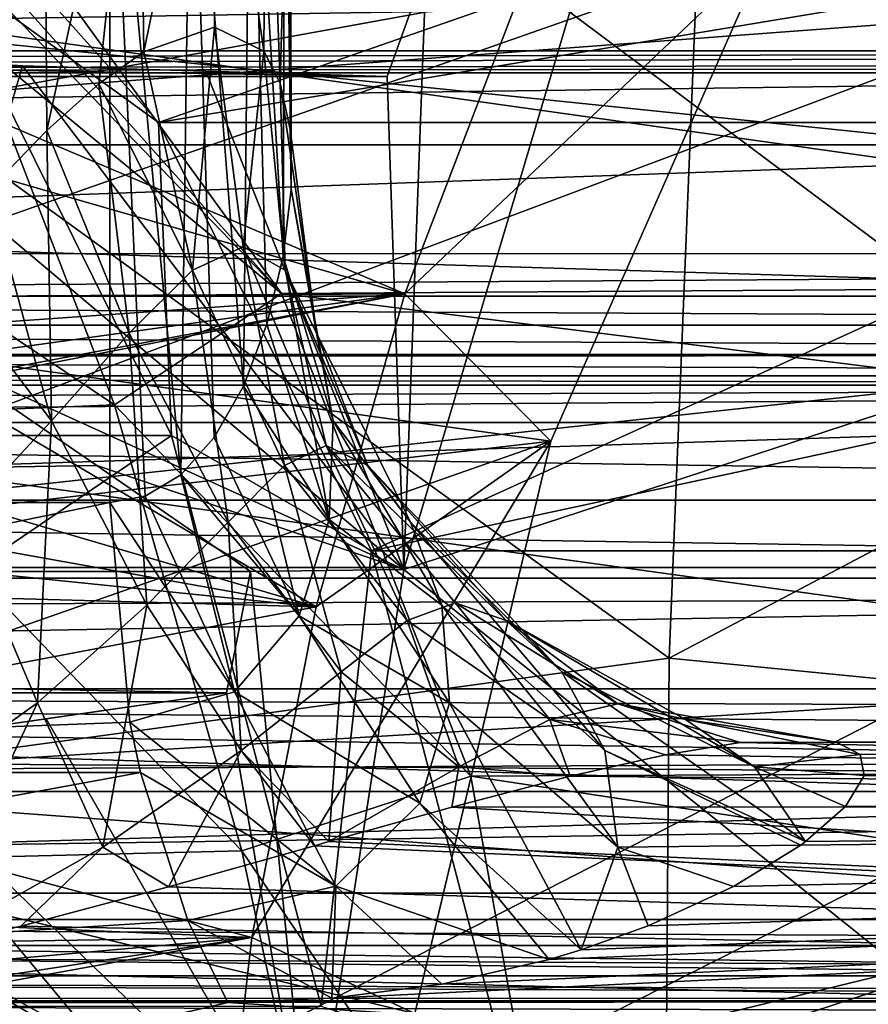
# Model space of a CAD drawing. Header units: metres. Extents: x 26 to 263, y -109 to 109.
# Tile 252 of 656: x 136.79 to 137.99, y -75.42 to -74.04. Entities that reach past the tile are written whole.
import ezdxf

# ---------------------------------------------------------------- set-up
doc = ezdxf.new("R2010")
doc.units = ezdxf.units.M
doc.layers.add('solid_500750', color=7, linetype='CONTINUOUS')

msp = doc.modelspace()

# ---------------------------------------------------------------- linework, layer by layer
at = {"layer": 'solid_500750'}
for points in [[(144.712799, -73.420189, 25.067234), (113.95842, -72.469185, 3.015215), (114.206337, -74.362961, 2.661144)], [(139.139847, -74.180618, 54.656834), (139.208557, -73.273102, 54.570152), (137.747086, -73.929062, 56.006233)], [(140.137009, -73.320343, 12.996912), (136.337189, -74.745049, 11.180477), (135.459595, -73.754204, 10.598673)], [(140.137009, -73.320343, 12.996912), (139.137802, -74.442215, 12.628366), (136.337189, -74.745049, 11.180477)], [(144.821198, -74.370201, 24.912437), (144.712799, -73.420189, 25.067234), (114.206337, -74.362961, 2.661144)], [(142.084396, -73.428268, 28.820986), (142.218246, -74.124489, 28.629837), (132.773941, -73.499062, 22.525061)], [(142.314667, -74.839264, 28.492126), (132.998535, -74.87529, 22.204296), (132.773941, -73.499062, 22.525061)], [(142.218246, -74.124489, 28.629837), (142.314667, -74.839264, 28.492126), (132.773941, -73.499062, 22.525061)], [(136.749084, -74.279434, 34.58749), (136.676208, -73.599998, 34.604591), (136.827042, -73.599998, 34.55788)], [(136.8311, -74.195419, 34.556023), (136.749084, -74.279434, 34.58749), (136.827042, -73.599998, 34.55788)], [(136.8311, -74.195419, 34.556023), (136.827042, -73.599998, 34.55788), (136.960495, -73.599998, 34.473442)], [(136.904358, -74.129822, 34.515068), (136.8311, -74.195419, 34.556023), (136.960495, -73.599998, 34.473442)], [(136.967346, -74.084755, 34.467644), (136.904358, -74.129822, 34.515068), (136.960495, -73.599998, 34.473442)], [(137.019455, -74.679428, 33.60923), (137.033844, -73.611885, 33.62566), (136.919861, -73.616249, 33.521591)], [(136.967346, -74.084755, 34.467644), (136.960495, -73.599998, 34.473442), (137.067215, -73.599998, 34.357227)], [(137.066666, -74.050003, 34.358006), (136.967346, -74.084755, 34.467644), (137.067215, -73.599998, 34.357227)], [(137.019455, -74.679428, 33.60923), (137.066498, -74.626976, 33.667919), (137.033844, -73.611885, 33.62566)], [(137.107635, -74.554504, 33.735493), (137.117447, -73.599998, 33.755138), (137.033844, -73.611885, 33.62566)], [(137.066498, -74.626976, 33.667919), (137.107635, -74.554504, 33.735493), (137.033844, -73.611885, 33.62566)], [(137.136093, -74.083839, 34.227512), (137.066666, -74.050003, 34.358006), (137.067215, -73.599998, 34.357227)], [(137.136093, -74.083839, 34.227512), (137.067215, -73.599998, 34.357227), (137.139908, -73.599998, 34.217197)], [(137.107635, -74.554504, 33.735493), (137.140686, -74.467316, 33.81105), (137.117447, -73.599998, 33.755138)], [(137.163696, -74.372299, 33.893562), (137.165924, -73.599998, 33.905205), (137.117447, -73.599998, 33.755138)], [(137.140686, -74.467316, 33.81105), (137.163696, -74.372299, 33.893562), (137.117447, -73.599998, 33.755138)], [(137.159378, -74.128471, 34.152164), (137.136093, -74.083839, 34.227512), (137.139908, -73.599998, 34.217197)], [(137.159378, -74.128471, 34.152164), (137.139908, -73.599998, 34.217197), (137.173615, -73.599998, 34.062912)], [(137.17308, -74.193726, 34.069286), (137.159378, -74.128471, 34.152164), (137.173615, -73.599998, 34.062912)], [(137.163696, -74.372299, 33.893562), (137.174866, -74.277771, 33.981163), (137.165924, -73.599998, 33.905205)], [(137.174866, -74.277771, 33.981163), (137.173615, -73.599998, 34.062912), (137.165924, -73.599998, 33.905205)], [(137.174866, -74.277771, 33.981163), (137.17308, -74.193726, 34.069286), (137.173615, -73.599998, 34.062912)], [(136.919861, -73.616249, 33.521591), (136.351547, -73.616249, 33.123653), (135.035812, -74.718071, 32.202366)], [(136.919861, -74.718071, 33.521591), (136.919861, -73.616249, 33.521591), (135.035812, -74.718071, 32.202366)], [(136.969315, -74.709343, 33.56023), (136.919861, -73.616249, 33.521591), (136.919861, -74.718071, 33.521591)], [(136.969315, -74.709343, 33.56023), (137.019455, -74.679428, 33.60923), (136.919861, -73.616249, 33.521591)], [(137.161026, -74.424576, 31.967594), (136.629059, -73.871841, 31.749638), (136.532959, -73.723274, 32.099632)], [(136.791351, -73.913704, 32.495548), (137.161026, -74.424576, 31.967594), (136.532959, -73.723274, 32.099632)], [(137.566788, -74.028809, 38.874096), (138.505219, -73.74369, 39.277332), (138.225037, -74.52108, 39.67746)], [(136.603622, -73.753029, 32.612667), (136.988174, -74.183899, 32.063465), (138.225861, -73.753029, 33.748569)], [(136.675217, -73.957176, 31.604498), (136.988174, -74.183899, 32.063465), (136.603622, -73.753029, 32.612667)], [(136.988174, -74.183899, 32.063465), (138.426971, -73.944489, 33.461346), (138.225861, -73.753029, 33.748569)], [(132.876251, -74.428284, 26.872889), (133.619949, -73.844986, 26.908144), (140.702713, -73.844986, 31.867542)], [(132.876251, -74.428284, 26.872889), (140.702713, -73.844986, 31.867542), (140.851959, -74.143066, 32.220146)], [(135.971115, -73.844879, 38.62495), (137.334412, -74.424744, 38.508583), (137.490494, -74.017487, 38.285675)], [(136.353104, -74.142662, 38.644592), (137.334412, -74.424744, 38.508583), (135.971115, -73.844879, 38.62495)], [(137.161026, -74.424576, 31.967594), (136.728775, -74.068741, 31.44483), (136.629059, -73.871841, 31.749638)], [(139.863129, -74.392151, 38.732773), (140.246323, -73.883415, 38.18552), (135.22345, -73.913704, 34.734745)], [(141.751938, -73.883408, 36.035278), (142.135132, -74.392136, 35.488026), (136.791351, -73.913704, 32.495548)], [(139.863129, -74.392151, 38.732773), (135.22345, -73.913704, 34.734745), (134.853775, -74.424576, 35.262699)], [(142.135132, -74.392136, 35.488026), (137.161026, -74.424576, 31.967594), (136.791351, -73.913704, 32.495548)], [(137.706161, -74.937355, 56.034748), (137.747086, -73.929062, 56.006233), (136.319519, -73.933182, 57.34787)], [(139.139847, -74.180618, 54.656834), (137.747086, -73.929062, 56.006233), (137.706161, -74.937355, 56.034748)], [(137.706161, -74.937355, 56.034748), (136.319519, -73.933182, 57.34787), (136.275085, -75.132706, 57.354729)], [(136.344955, -74.466393, 36.43478), (137.844025, -73.941162, 37.780773), (137.540085, -74.631828, 38.214844)], [(136.344955, -74.466393, 36.43478), (136.506989, -74.183899, 36.203381), (137.844025, -73.941162, 37.780773)], [(136.506989, -74.183899, 36.203381), (136.690414, -73.944489, 35.941402), (137.844025, -73.941162, 37.780773)], [(136.988174, -74.183899, 32.063465), (138.610413, -74.183899, 33.199368), (138.426971, -73.944489, 33.461346)], [(137.844025, -73.941162, 37.780773), (137.490494, -74.017487, 38.285675), (137.334412, -74.424744, 38.508583)], [(137.540085, -74.631828, 38.214844), (137.844025, -73.941162, 37.780773), (137.334412, -74.424744, 38.508583)], [(135.614075, -74.624016, 30.156097), (137.006638, -74.624016, 31.131178), (136.675217, -73.957176, 31.604498)], [(136.675217, -73.957176, 31.604498), (137.006638, -74.624016, 31.131178), (136.988174, -74.183899, 32.063465)], [(127.886986, -74.119118, 32.382278), (127.941963, -73.966263, 32.303764), (137.309509, -74.119118, 38.980003)], [(127.941963, -73.966263, 32.303764), (137.364487, -73.966263, 38.901489), (137.309509, -74.119118, 38.980003)], [(132.014694, -73.961311, 26.487301), (132.069794, -74.114029, 26.408611), (141.437225, -73.961311, 33.085026)], [(132.069794, -74.114029, 26.408611), (141.492325, -74.114029, 33.006336), (141.437225, -73.961311, 33.085026)], [(137.333191, -74.812645, 39.207695), (137.309509, -74.119118, 38.980003), (137.364487, -73.966263, 38.901489)], [(137.333191, -74.812645, 39.207695), (137.364487, -73.966263, 38.901489), (137.566788, -74.028809, 38.874096)], [(137.333191, -74.812645, 39.207695), (137.566788, -74.028809, 38.874096), (138.225037, -74.52108, 39.67746)], [(137.035812, -74.391823, 34.473949), (136.967346, -74.084755, 34.467644), (137.066666, -74.050003, 34.358006)], [(137.1073, -74.359001, 34.3853), (137.035812, -74.391823, 34.473949), (137.066666, -74.050003, 34.358006)], [(137.1073, -74.359001, 34.3853), (137.066666, -74.050003, 34.358006), (137.136093, -74.083839, 34.227512)], [(136.728775, -74.068741, 31.44483), (136.926331, -74.581032, 30.981745), (136.197174, -74.091988, 31.035881)], [(137.161026, -74.424576, 31.967594), (136.926331, -74.581032, 30.981745), (136.728775, -74.068741, 31.44483)], [(131.83371, -74.083366, 25.28627), (141.655273, -74.083366, 32.163406), (131.955322, -74.09874, 25.851273)], [(131.870255, -74.21553, 25.234072), (141.655273, -74.083366, 32.163406), (131.83371, -74.083366, 25.28627)], [(131.870255, -74.21553, 25.234072), (141.691818, -74.21553, 32.111206), (141.655273, -74.083366, 32.163406)], [(131.955322, -74.09874, 25.851273), (141.655273, -74.083366, 32.163406), (132.069794, -74.114029, 26.408611)], [(132.069794, -74.114029, 26.408611), (141.655273, -74.083366, 32.163406), (141.431793, -74.098602, 32.482582)], [(126.751556, -74.089546, 32.544327), (136.796631, -74.104248, 39.102272), (136.57312, -74.089546, 39.421463)], [(127.324379, -74.104385, 32.465305), (136.796631, -74.104248, 39.102272), (126.751556, -74.089546, 32.544327)], [(136.926331, -74.581032, 30.981745), (136.515121, -74.597977, 30.679476), (136.197174, -74.091988, 31.035881)], [(136.736359, -74.309837, 39.188358), (136.57312, -74.089546, 39.421463), (136.796631, -74.104248, 39.102272)], [(137.035812, -74.391823, 34.473949), (136.904358, -74.129822, 34.515068), (136.967346, -74.084755, 34.467644)], [(137.166153, -74.391823, 34.287811), (137.1073, -74.359001, 34.3853), (137.136093, -74.083839, 34.227512)], [(137.166153, -74.391823, 34.287811), (137.136093, -74.083839, 34.227512), (137.159378, -74.128471, 34.152164)], [(127.324379, -74.104385, 32.465305), (127.886986, -74.119118, 32.382278), (136.796631, -74.104248, 39.102272)], [(127.886986, -74.119118, 32.382278), (137.309509, -74.119118, 38.980003), (136.796631, -74.104248, 39.102272)], [(141.462952, -74.106346, 32.746109), (132.069794, -74.114029, 26.408611), (141.431793, -74.098602, 32.482582)], [(141.462952, -74.106346, 32.746109), (141.492325, -74.114029, 33.006336), (132.069794, -74.114029, 26.408611)], [(137.333191, -74.812645, 39.207695), (136.736359, -74.309837, 39.188358), (136.796631, -74.104248, 39.102272)], [(137.054886, -74.11171, 39.041428), (136.796631, -74.104248, 39.102272), (137.309509, -74.119118, 38.980003)], [(137.054886, -74.11171, 39.041428), (137.333191, -74.812645, 39.207695), (136.796631, -74.104248, 39.102272)], [(137.054886, -74.11171, 39.041428), (137.309509, -74.119118, 38.980003), (137.333191, -74.812645, 39.207695)], [(136.946976, -74.480103, 34.553562), (136.8311, -74.195419, 34.556023), (136.904358, -74.129822, 34.515068)], [(137.035812, -74.391823, 34.473949), (136.946976, -74.480103, 34.553562), (136.904358, -74.129822, 34.515068)], [(137.210571, -74.480103, 34.177094), (137.159378, -74.128471, 34.152164), (137.17308, -74.193726, 34.069286)], [(137.210571, -74.480103, 34.177094), (137.166153, -74.391823, 34.287811), (137.159378, -74.128471, 34.152164)], [(132.876251, -74.428284, 26.872889), (140.851959, -74.143066, 32.220146), (140.990189, -74.428284, 32.554333)], [(136.353104, -74.142662, 38.644592), (136.714813, -74.428192, 38.660221), (137.334412, -74.424744, 38.508583)], [(136.988174, -74.183899, 32.063465), (137.287521, -74.786209, 31.635952), (138.610413, -74.183899, 33.199368)], [(137.006638, -74.624016, 31.131178), (137.287521, -74.786209, 31.635952), (136.988174, -74.183899, 32.063465)], [(137.210571, -74.480103, 34.177094), (137.17308, -74.193726, 34.069286), (137.174866, -74.277771, 33.981163)], [(137.287521, -74.786209, 31.635952), (138.772446, -74.466393, 32.967968), (138.610413, -74.183899, 33.199368)], [(139.10733, -75.074638, 54.68681), (139.139847, -74.180618, 54.656834), (137.706161, -74.937355, 56.034748)], [(136.837875, -74.603401, 34.617729), (136.749084, -74.279434, 34.58749), (136.8311, -74.195419, 34.556023)], [(136.946976, -74.480103, 34.553562), (136.837875, -74.603401, 34.617729), (136.8311, -74.195419, 34.556023)], [(131.870255, -74.21553, 25.234072), (141.545807, -74.510895, 32.319752), (141.691818, -74.21553, 32.111206)], [(132.070114, -74.513641, 25.687696), (141.545807, -74.510895, 32.319752), (131.870255, -74.21553, 25.234072)], [(136.837875, -74.603401, 34.617729), (136.663345, -74.373596, 34.606647), (136.749084, -74.279434, 34.58749)], [(137.233566, -74.603401, 34.052628), (137.174866, -74.277771, 33.981163), (137.163696, -74.372299, 33.893562)], [(137.233566, -74.603401, 34.052628), (137.210571, -74.480103, 34.177094), (137.174866, -74.277771, 33.981163)], [(137.333191, -74.812645, 39.207695), (136.682938, -74.516815, 39.264629), (136.736359, -74.309837, 39.188358)], [(137.165131, -74.666481, 34.550926), (137.035812, -74.391823, 34.473949), (137.1073, -74.359001, 34.3853)], [(137.223801, -74.638031, 34.466873), (137.1073, -74.359001, 34.3853), (137.166153, -74.391823, 34.287811)], [(137.223801, -74.638031, 34.466873), (137.165131, -74.666481, 34.550926), (137.1073, -74.359001, 34.3853)], [(144.88649, -75.332115, 24.819178), (114.206337, -74.362961, 2.661144), (114.289604, -76.300003, 2.542236)], [(144.88649, -75.332115, 24.819178), (144.821198, -74.370201, 24.912437), (114.206337, -74.362961, 2.661144)], [(136.837875, -74.603401, 34.617729), (136.708054, -74.742226, 34.659283), (136.663345, -74.373596, 34.606647)], [(137.22821, -74.742226, 33.91642), (137.163696, -74.372299, 33.893562), (137.140686, -74.467316, 33.81105)], [(137.22821, -74.742226, 33.91642), (137.233566, -74.603401, 34.052628), (137.163696, -74.372299, 33.893562)], [(139.585861, -75.078819, 39.128773), (139.863129, -74.392151, 38.732773), (134.853775, -74.424576, 35.262699)], [(137.085953, -74.745926, 34.643604), (136.946976, -74.480103, 34.553562), (137.035812, -74.391823, 34.473949)], [(137.165131, -74.666481, 34.550926), (137.085953, -74.745926, 34.643604), (137.035812, -74.391823, 34.473949)], [(142.135132, -74.392136, 35.488026), (142.412415, -75.078789, 35.09203), (137.161026, -74.424576, 31.967594)], [(137.282715, -74.666481, 34.382996), (137.166153, -74.391823, 34.287811), (137.210571, -74.480103, 34.177094)], [(137.282715, -74.666481, 34.382996), (137.223801, -74.638031, 34.466873), (137.166153, -74.391823, 34.287811)], [(132.876251, -74.428284, 26.872889), (141.007156, -74.468857, 32.583019), (132.843491, -74.468857, 26.866766)], [(132.876251, -74.428284, 26.872889), (140.990189, -74.428284, 32.554333), (141.007156, -74.468857, 32.583019)], [(139.585861, -75.078819, 39.128773), (134.853775, -74.424576, 35.262699), (134.58728, -75.103172, 35.643288)], [(136.680328, -74.553032, 38.709469), (137.209824, -74.864937, 38.68652), (137.334412, -74.424744, 38.508583)], [(136.728302, -74.538506, 38.693859), (136.680328, -74.553032, 38.709469), (137.334412, -74.424744, 38.508583)], [(136.714813, -74.428192, 38.660221), (136.746368, -74.466042, 38.665749), (137.334412, -74.424744, 38.508583)], [(136.752045, -74.505692, 38.677711), (136.728302, -74.538506, 38.693859), (137.334412, -74.424744, 38.508583)], [(136.746368, -74.466042, 38.665749), (136.752045, -74.505692, 38.677711), (137.334412, -74.424744, 38.508583)], [(137.161026, -74.424576, 31.967594), (137.427521, -75.103172, 31.587004), (136.926331, -74.581032, 30.981745)], [(142.412415, -75.078789, 35.09203), (137.427521, -75.103172, 31.587004), (137.161026, -74.424576, 31.967594)], [(137.540085, -74.631828, 38.214844), (137.334412, -74.424744, 38.508583), (137.209824, -74.864937, 38.68652)], [(136.011353, -76.041618, 11.331603), (136.337189, -74.745049, 11.180477), (139.137802, -74.442215, 12.628366)], [(139.223907, -75.773766, 13.033758), (136.011353, -76.041618, 11.331603), (139.137802, -74.442215, 12.628366)], [(132.843491, -74.468857, 26.866766), (141.020615, -74.5103, 32.581558), (132.840256, -74.5103, 26.853615)], [(132.843491, -74.468857, 26.866766), (141.007156, -74.468857, 32.583019), (141.020615, -74.5103, 32.581558)], [(136.207626, -74.786209, 36.630894), (136.344955, -74.466393, 36.43478), (137.540085, -74.631828, 38.214844)], [(137.22821, -74.742226, 33.91642), (137.140686, -74.467316, 33.81105), (137.107635, -74.554504, 33.735493)], [(137.287521, -74.786209, 31.635952), (138.90976, -74.786209, 32.771854), (138.772446, -74.466393, 32.967968)], [(136.971741, -74.862434, 34.732037), (136.837875, -74.603401, 34.617729), (136.946976, -74.480103, 34.553562)], [(137.085953, -74.745926, 34.643604), (136.971741, -74.862434, 34.732037), (136.946976, -74.480103, 34.553562)], [(137.342728, -74.745926, 34.276901), (137.210571, -74.480103, 34.177094), (137.233566, -74.603401, 34.052628)], [(137.342728, -74.745926, 34.276901), (137.282715, -74.666481, 34.382996), (137.210571, -74.480103, 34.177094)], [(132.070114, -74.513641, 25.687696), (132.262192, -74.809799, 26.133829), (141.545807, -74.510895, 32.319752)], [(132.262192, -74.809799, 26.133829), (141.684723, -74.809799, 32.731552), (141.545807, -74.510895, 32.319752)], [(132.840256, -74.5103, 26.853615), (141.020615, -74.5103, 32.581558), (141.026627, -74.540138, 32.552902)], [(132.840256, -74.5103, 26.853615), (141.026627, -74.540138, 32.552902), (132.865128, -74.540138, 26.838167)], [(136.901566, -74.66642, 39.259838), (127.695137, -74.815353, 32.656265), (136.682938, -74.516815, 39.264629)], [(136.901566, -74.66642, 39.259838), (136.682938, -74.516815, 39.264629), (137.333191, -74.812645, 39.207695)], [(137.333191, -74.812645, 39.207695), (138.225037, -74.52108, 39.67746), (138.051117, -75.387665, 39.925854)], [(132.865128, -74.540138, 26.838167), (141.026627, -74.540138, 32.552902), (141.024673, -74.553123, 32.505085)], [(132.865128, -74.540138, 26.838167), (141.024673, -74.553123, 32.505085), (132.910736, -74.553123, 26.823639)], [(132.910736, -74.553123, 26.823639), (141.024673, -74.553123, 32.505085), (133.358536, -74.578957, 26.716417)], [(133.358536, -74.578957, 26.716417), (141.024673, -74.553123, 32.505085), (133.830124, -74.605881, 26.607981)], [(141.024673, -74.553123, 32.505085), (140.912888, -74.605881, 31.567379), (133.830124, -74.605881, 26.607981)], [(136.680328, -74.553032, 38.709469), (136.233093, -74.578819, 38.816559), (137.209824, -74.864937, 38.68652)], [(137.186127, -74.877625, 33.770229), (137.107635, -74.554504, 33.735493), (137.066498, -74.626976, 33.667919)], [(137.186127, -74.877625, 33.770229), (137.22821, -74.742226, 33.91642), (137.107635, -74.554504, 33.735493)], [(136.233093, -74.578819, 38.816559), (135.760925, -74.605774, 38.925129), (137.209824, -74.864937, 38.68652)], [(136.926331, -74.581032, 30.981745), (137.105255, -75.208145, 30.729507), (136.515121, -74.597977, 30.679476)], [(137.427521, -75.103172, 31.587004), (137.105255, -75.208145, 30.729507), (136.926331, -74.581032, 30.981745)], [(133.830124, -74.605881, 26.607981), (140.912888, -74.605881, 31.567379), (140.935593, -74.714813, 31.534945)], [(133.852844, -74.714813, 26.575548), (133.830124, -74.605881, 26.607981), (140.935593, -74.714813, 31.534945)], [(135.738251, -74.714539, 38.95752), (137.209824, -74.864937, 38.68652), (135.760925, -74.605774, 38.925129)], [(137.105255, -75.208145, 30.729507), (136.685669, -75.218506, 30.431753), (136.515121, -74.597977, 30.679476)], [(136.817841, -75.000046, 34.799141), (136.708054, -74.742226, 34.659283), (136.837875, -74.603401, 34.617729)], [(136.971741, -74.862434, 34.732037), (136.817841, -75.000046, 34.799141), (136.837875, -74.603401, 34.617729)], [(137.386765, -74.862427, 34.139336), (137.233566, -74.603401, 34.052628), (137.22821, -74.742226, 33.91642)], [(137.386765, -74.862427, 34.139336), (137.342728, -74.745926, 34.276901), (137.233566, -74.603401, 34.052628)], [(135.614075, -74.624016, 30.156097), (135.824326, -75.426628, 29.855844), (137.006638, -74.624016, 31.131178)], [(135.824326, -75.426628, 29.855844), (137.216873, -75.426628, 30.830925), (137.006638, -74.624016, 31.131178)], [(136.097824, -75.136841, 36.787731), (137.540085, -74.631828, 38.214844), (137.348816, -75.436935, 38.488018)], [(136.097824, -75.136841, 36.787731), (136.207626, -74.786209, 36.630894), (137.540085, -74.631828, 38.214844)], [(137.006638, -74.624016, 31.131178), (137.216873, -75.426628, 30.830925), (137.287521, -74.786209, 31.635952)], [(137.186127, -74.877625, 33.770229), (137.066498, -74.626976, 33.667919), (137.019455, -74.679428, 33.60923)], [(137.540085, -74.631828, 38.214844), (137.209824, -74.864937, 38.68652), (137.119385, -75.329796, 38.81567)], [(137.348816, -75.436935, 38.488018), (137.540085, -74.631828, 38.214844), (137.119385, -75.329796, 38.81567)], [(137.338028, -74.884224, 34.694794), (137.165131, -74.666481, 34.550926), (137.223801, -74.638031, 34.466873)], [(137.477036, -74.884216, 34.496281), (137.223801, -74.638031, 34.466873), (137.282715, -74.666481, 34.382996)], [(137.405273, -74.859383, 34.59396), (137.338028, -74.884224, 34.694794), (137.223801, -74.638031, 34.466873)], [(137.477036, -74.884216, 34.496281), (137.405273, -74.859383, 34.59396), (137.223801, -74.638031, 34.466873)], [(136.901566, -74.66642, 39.259838), (137.117661, -74.815353, 39.25399), (127.695137, -74.815353, 32.656265)], [(136.901566, -74.66642, 39.259838), (137.333191, -74.812645, 39.207695), (137.117661, -74.815353, 39.25399)], [(137.244949, -74.956276, 34.811871), (137.085953, -74.745926, 34.643604), (137.165131, -74.666481, 34.550926)], [(137.338028, -74.884224, 34.694794), (137.244949, -74.956276, 34.811871), (137.165131, -74.666481, 34.550926)], [(137.555222, -74.956268, 34.368771), (137.282715, -74.666481, 34.382996), (137.342728, -74.745926, 34.276901)], [(137.555222, -74.956268, 34.368771), (137.477036, -74.884216, 34.496281), (137.282715, -74.666481, 34.382996)], [(137.094955, -74.984367, 33.618885), (137.019455, -74.679428, 33.60923), (136.969315, -74.709343, 33.56023)], [(137.094955, -74.984367, 33.618885), (137.186127, -74.877625, 33.770229), (137.019455, -74.679428, 33.60923)], [(133.852844, -74.714813, 26.575548), (140.956787, -74.824669, 31.504675), (133.874039, -74.824669, 26.545277)], [(133.852844, -74.714813, 26.575548), (140.935593, -74.714813, 31.534945), (140.956787, -74.824669, 31.504675)], [(136.919861, -74.718071, 33.521591), (135.035812, -74.718071, 32.202366), (135.078842, -75.098091, 32.140911)], [(136.947937, -75.027054, 33.48151), (136.919861, -74.718071, 33.521591), (135.078842, -75.098091, 32.140911)], [(135.717072, -74.824234, 38.987755), (137.209824, -74.864937, 38.68652), (135.738251, -74.714539, 38.95752)], [(137.094955, -74.984367, 33.618885), (136.969315, -74.709343, 33.56023), (136.919861, -74.718071, 33.521591)], [(136.947937, -75.027054, 33.48151), (137.094955, -74.984367, 33.618885), (136.919861, -74.718071, 33.521591)], [(136.817841, -75.000046, 34.799141), (136.620743, -75.140945, 34.826576), (136.708054, -74.742226, 34.659283)], [(137.104568, -75.066849, 34.927578), (136.971741, -74.862434, 34.732037), (137.085953, -74.745926, 34.643604)], [(137.244949, -74.956276, 34.811871), (137.104568, -75.066849, 34.927578), (137.085953, -74.745926, 34.643604)], [(137.397186, -75.000038, 33.971764), (137.22821, -74.742226, 33.91642), (137.186127, -74.877625, 33.770229)], [(137.397186, -75.000038, 33.971764), (137.386765, -74.862427, 34.139336), (137.22821, -74.742226, 33.91642)], [(137.615936, -75.066841, 34.197292), (137.342728, -74.745926, 34.276901), (137.386765, -74.862427, 34.139336)], [(137.615936, -75.066841, 34.197292), (137.555222, -74.956268, 34.368771), (137.342728, -74.745926, 34.276901)], [(137.216873, -75.426628, 30.830925), (137.477417, -75.511147, 31.364754), (137.287521, -74.786209, 31.635952)], [(137.287521, -74.786209, 31.635952), (137.477417, -75.511147, 31.364754), (138.90976, -74.786209, 32.771854)], [(137.477417, -75.511147, 31.364754), (139.019577, -75.136841, 32.615021), (138.90976, -74.786209, 32.771854)], [(127.661057, -74.98571, 32.704941), (127.695137, -74.815353, 32.656265), (137.083588, -74.98571, 39.302666)], [(127.695137, -74.815353, 32.656265), (137.117661, -74.815353, 39.25399), (137.083588, -74.98571, 39.302666)], [(132.262192, -74.809799, 26.133829), (132.296417, -74.980064, 26.084957), (141.684723, -74.809799, 32.731552)], [(132.296417, -74.980064, 26.084957), (141.718948, -74.980064, 32.682682), (141.684723, -74.809799, 32.731552)], [(137.201294, -75.66597, 39.39608), (137.083588, -74.98571, 39.302666), (137.117661, -74.815353, 39.25399)], [(137.201294, -75.66597, 39.39608), (137.117661, -74.815353, 39.25399), (137.333191, -74.812645, 39.207695)], [(137.201294, -75.66597, 39.39608), (137.333191, -74.812645, 39.207695), (138.051117, -75.387665, 39.925854)], [(133.061584, -75.304817, 26.608204), (133.874039, -74.824669, 26.545277), (140.956787, -74.824669, 31.504675)], [(133.061584, -75.304817, 26.608204), (140.956787, -74.824669, 31.504675), (141.070908, -75.070038, 31.907454)], [(136.134155, -75.069374, 38.957287), (137.209824, -74.864937, 38.68652), (135.717072, -74.824234, 38.987755)], [(142.314667, -74.839264, 28.492126), (142.372849, -75.566505, 28.409027), (132.998535, -74.87529, 22.204296)], [(136.134155, -75.069374, 38.957287), (137.119385, -75.329796, 38.81567), (137.209824, -74.864937, 38.68652)], [(136.909866, -75.202934, 35.018002), (136.817841, -75.000046, 34.799141), (136.971741, -74.862434, 34.732037)], [(137.104568, -75.066849, 34.927578), (136.909866, -75.202934, 35.018002), (136.971741, -74.862434, 34.732037)], [(137.5383, -75.023537, 34.890507), (137.338028, -74.884224, 34.694794), (137.405273, -74.859383, 34.59396)], [(137.634323, -75.202919, 33.983402), (137.386765, -74.862427, 34.139336), (137.397186, -75.000038, 33.971764)], [(137.634323, -75.202919, 33.983402), (137.615936, -75.066841, 34.197292), (137.386765, -74.862427, 34.139336)], [(137.633972, -75.001343, 34.754059), (137.405273, -74.859383, 34.59396), (137.477036, -74.884216, 34.496281)], [(137.633972, -75.001343, 34.754059), (137.5383, -75.023537, 34.890507), (137.405273, -74.859383, 34.59396)], [(132.998535, -74.87529, 22.204296), (142.392303, -76.300003, 28.381247), (133.074265, -76.300003, 22.096151)], [(142.372849, -75.566505, 28.409027), (142.392303, -76.300003, 28.381247), (132.998535, -74.87529, 22.204296)], [(137.355545, -75.140945, 33.777157), (137.186127, -74.877625, 33.770229), (137.094955, -74.984367, 33.618885)], [(137.355545, -75.140945, 33.777157), (137.397186, -75.000038, 33.971764), (137.186127, -74.877625, 33.770229)], [(137.410339, -75.089851, 35.040066), (137.244949, -74.956276, 34.811871), (137.338028, -74.884224, 34.694794)], [(137.5383, -75.023537, 34.890507), (137.410339, -75.089851, 35.040066), (137.338028, -74.884224, 34.694794)], [(137.826233, -75.089874, 34.446075), (137.477036, -74.884216, 34.496281), (137.555222, -74.956268, 34.368771)], [(137.729477, -75.023544, 34.617489), (137.633972, -75.001343, 34.754059), (137.477036, -74.884216, 34.496281)], [(137.826233, -75.089874, 34.446075), (137.729477, -75.023544, 34.617489), (137.477036, -74.884216, 34.496281)], [(137.699234, -75.923874, 56.006474), (137.706161, -74.937355, 56.034748), (136.275085, -75.132706, 57.354729)], [(139.10733, -75.074638, 54.68681), (137.706161, -74.937355, 56.034748), (137.699234, -75.923874, 56.006474)], [(137.244949, -74.956276, 34.811871), (137.227539, -75.195145, 35.183201), (137.104568, -75.066849, 34.927578)], [(137.410339, -75.089851, 35.040066), (137.227539, -75.195145, 35.183201), (137.244949, -74.956276, 34.811871)], [(137.615936, -75.066841, 34.197292), (137.898178, -75.195168, 34.225311), (137.555222, -74.956268, 34.368771)], [(137.826233, -75.089874, 34.446075), (137.555222, -74.956268, 34.368771), (137.898178, -75.195168, 34.225311)], [(132.178268, -75.052155, 25.532862), (141.874542, -75.124657, 31.850269), (132.296417, -74.980064, 26.084957)], [(132.296417, -74.980064, 26.084957), (141.874542, -75.124657, 31.850269), (141.654709, -75.052788, 32.164215)], [(141.687668, -75.016335, 32.424633), (132.296417, -74.980064, 26.084957), (141.654709, -75.052788, 32.164215)], [(141.687668, -75.016335, 32.424633), (141.718948, -74.980064, 32.682682), (132.296417, -74.980064, 26.084957)], [(127.661057, -74.98571, 32.704941), (137.083588, -74.98571, 39.302666), (136.574478, -75.058975, 39.419548)], [(136.830292, -75.02227, 39.36153), (136.574478, -75.058975, 39.419548), (137.083588, -74.98571, 39.302666)], [(136.830292, -75.02227, 39.36153), (137.083588, -74.98571, 39.302666), (137.201294, -75.66597, 39.39608)], [(137.237656, -75.257668, 33.563816), (137.094955, -74.984367, 33.618885), (136.947937, -75.027054, 33.48151)], [(137.237656, -75.257668, 33.563816), (137.355545, -75.140945, 33.777157), (137.094955, -74.984367, 33.618885)], [(136.817841, -75.000046, 34.799141), (136.654495, -75.347122, 35.055889), (136.620743, -75.140945, 34.826576)], [(136.909866, -75.202934, 35.018002), (136.654495, -75.347122, 35.055889), (136.817841, -75.000046, 34.799141)], [(137.355545, -75.140945, 33.777157), (137.582596, -75.34713, 33.730461), (137.397186, -75.000038, 33.971764)], [(137.634323, -75.202919, 33.983402), (137.397186, -75.000038, 33.971764), (137.582596, -75.34713, 33.730461)], [(137.633972, -75.001343, 34.754059), (137.806076, -75.05571, 35.02026), (137.5383, -75.023537, 34.890507)], [(137.633972, -75.001343, 34.754059), (137.941879, -75.055435, 34.82753), (137.806076, -75.05571, 35.02026)], [(137.729477, -75.023544, 34.617489), (137.941879, -75.055435, 34.82753), (137.633972, -75.001343, 34.754059)], [(136.830292, -75.02227, 39.36153), (137.201294, -75.66597, 39.39608), (136.574478, -75.058975, 39.419548)], [(137.5383, -75.023537, 34.890507), (137.567032, -75.103096, 35.14724), (137.410339, -75.089851, 35.040066)], [(137.5383, -75.023537, 34.890507), (137.806076, -75.05571, 35.02026), (137.701019, -75.073067, 35.092842)], [(137.5383, -75.023537, 34.890507), (137.701019, -75.073067, 35.092842), (137.567032, -75.103096, 35.14724)], [(137.729477, -75.023544, 34.617489), (137.974762, -75.07251, 34.704407), (137.941879, -75.055435, 34.82753)], [(137.826233, -75.089874, 34.446075), (137.974762, -75.07251, 34.704407), (137.729477, -75.023544, 34.617489)], [(136.962906, -75.098129, 33.460125), (136.947937, -75.027054, 33.48151), (135.078842, -75.098091, 32.140911)], [(136.962906, -75.098129, 33.460125), (137.237656, -75.257668, 33.563816), (136.947937, -75.027054, 33.48151)], [(132.052963, -75.124657, 24.973133), (141.874542, -75.124657, 31.850269), (132.178268, -75.052155, 25.532862)], [(142.555527, -75.050003, 38.200191), (137.806076, -75.05571, 35.02026), (137.941879, -75.055435, 34.82753)], [(142.555527, -75.050003, 38.200191), (142.281158, -75.145149, 38.592037), (137.806076, -75.05571, 35.02026)], [(142.555527, -75.050003, 38.200191), (137.941879, -75.055435, 34.82753), (137.974762, -75.07251, 34.704407)], [(142.555527, -75.050003, 38.200191), (137.974762, -75.07251, 34.704407), (137.980728, -75.102295, 34.560127)], [(142.829895, -75.145149, 37.808346), (142.555527, -75.050003, 38.200191), (137.980728, -75.102295, 34.560127)], [(137.201294, -75.66597, 39.39608), (136.541946, -75.282822, 39.465992), (136.574478, -75.058975, 39.419548)], [(142.281158, -75.145149, 38.592037), (137.701019, -75.073067, 35.092842), (137.806076, -75.05571, 35.02026)], [(133.061584, -75.304817, 26.608204), (141.070908, -75.070038, 31.907454), (141.175522, -75.304817, 32.289646)], [(139.440369, -75.879295, 39.336548), (139.585861, -75.078819, 39.128773), (134.58728, -75.103172, 35.643288)], [(136.134155, -75.069374, 38.957287), (136.529495, -75.304428, 38.924866), (137.119385, -75.329796, 38.81567)], [(137.104568, -75.066849, 34.927578), (137.002274, -75.258766, 35.156067), (136.909866, -75.202934, 35.018002)], [(137.104568, -75.066849, 34.927578), (137.207367, -75.200897, 35.182182), (137.002274, -75.258766, 35.156067)], [(137.104568, -75.066849, 34.927578), (137.227539, -75.195145, 35.183201), (137.207367, -75.200897, 35.182182)], [(142.412415, -75.078789, 35.09203), (142.557907, -75.879257, 34.884251), (137.427521, -75.103172, 31.587004)], [(142.281158, -75.145149, 38.592037), (137.567032, -75.103096, 35.14724), (137.701019, -75.073067, 35.092842)], [(137.615936, -75.066841, 34.197292), (137.891525, -75.20005, 34.209518), (137.898178, -75.195168, 34.225311)], [(137.634323, -75.202919, 33.983402), (137.891525, -75.20005, 34.209518), (137.615936, -75.066841, 34.197292)], [(139.105682, -75.948997, 54.667255), (139.10733, -75.074638, 54.68681), (137.699234, -75.923874, 56.006474)], [(137.826233, -75.089874, 34.446075), (137.980728, -75.102295, 34.560127), (137.974762, -75.07251, 34.704407)], [(137.410339, -75.089851, 35.040066), (137.400726, -75.146584, 35.178936), (137.227539, -75.195145, 35.183201)], [(137.410339, -75.089851, 35.040066), (137.567032, -75.103096, 35.14724), (137.400726, -75.146584, 35.178936)], [(137.826233, -75.089874, 34.446075), (137.898178, -75.195168, 34.225311), (137.9543, -75.145615, 34.393055)], [(137.826233, -75.089874, 34.446075), (137.9543, -75.145615, 34.393055), (137.980728, -75.102295, 34.560127)], [(139.440369, -75.879295, 39.336548), (134.58728, -75.103172, 35.643288), (134.4478, -75.888802, 35.842487)], [(136.962906, -75.098129, 33.460125), (135.078842, -75.098091, 32.140911), (135.201508, -75.42115, 31.965721)], [(136.962906, -75.098129, 33.460125), (135.201508, -75.42115, 31.965721), (137.029495, -75.306084, 33.365013)], [(136.962906, -75.098129, 33.460125), (137.029495, -75.306084, 33.365013), (137.237656, -75.257668, 33.563816)], [(137.427521, -75.103172, 31.587004), (137.567001, -75.888802, 31.387802), (137.105255, -75.208145, 30.729507)], [(142.281158, -75.145149, 38.592037), (137.400726, -75.146584, 35.178936), (137.567032, -75.103096, 35.14724)], [(142.557907, -75.879257, 34.884251), (137.567001, -75.888802, 31.387802), (137.427521, -75.103172, 31.587004)], [(142.829895, -75.145149, 37.808346), (137.980728, -75.102295, 34.560127), (137.9543, -75.145615, 34.393055)], [(132.071732, -75.267693, 24.946341), (141.874542, -75.124657, 31.850269), (132.052963, -75.124657, 24.973133)], [(132.071732, -75.267693, 24.946341), (141.893295, -75.267693, 31.823477), (141.874542, -75.124657, 31.850269)], [(137.699234, -75.923874, 56.006474), (136.275085, -75.132706, 57.354729), (136.270203, -76.302963, 57.291683)], [(136.017746, -75.511147, 36.902092), (136.097824, -75.136841, 36.787731), (137.348816, -75.436935, 38.488018)], [(142.048553, -75.416115, 38.924225), (137.227539, -75.195145, 35.183201), (137.400726, -75.146584, 35.178936)], [(142.829895, -75.145149, 37.808346), (137.386551, -75.395401, 33.52771), (137.232025, -75.415283, 33.394623)], [(143.0625, -75.416115, 37.476154), (142.829895, -75.145149, 37.808346), (137.232025, -75.415283, 33.394623)], [(137.237656, -75.257668, 33.563816), (137.537613, -75.360695, 33.679779), (137.355545, -75.140945, 33.777157)], [(137.355545, -75.140945, 33.777157), (137.537613, -75.360695, 33.679779), (137.582596, -75.34713, 33.730461)], [(142.829895, -75.145149, 37.808346), (137.537613, -75.360695, 33.679779), (137.386551, -75.395401, 33.52771)], [(142.281158, -75.145149, 38.592037), (142.048553, -75.416115, 38.924225), (137.400726, -75.146584, 35.178936)], [(137.477417, -75.511147, 31.364754), (139.099655, -75.511147, 32.500656), (139.019577, -75.136841, 32.615021)], [(142.829895, -75.145149, 37.808346), (137.582596, -75.34713, 33.730461), (137.537613, -75.360695, 33.679779)], [(142.829895, -75.145149, 37.808346), (137.676651, -75.313522, 33.846775), (137.582596, -75.34713, 33.730461)], [(142.829895, -75.145149, 37.808346), (137.796753, -75.258186, 34.024822), (137.676651, -75.313522, 33.846775)], [(142.829895, -75.145149, 37.808346), (137.891525, -75.20005, 34.209518), (137.796753, -75.258186, 34.024822)], [(142.829895, -75.145149, 37.808346), (137.898178, -75.195168, 34.225311), (137.891525, -75.20005, 34.209518)], [(142.829895, -75.145149, 37.808346), (137.9543, -75.145615, 34.393055), (137.898178, -75.195168, 34.225311)], [(136.909866, -75.202934, 35.018002), (136.794449, -75.313904, 35.104027), (136.654495, -75.347122, 35.055889)], [(136.909866, -75.202934, 35.018002), (137.002274, -75.258766, 35.156067), (136.794449, -75.313904, 35.104027)], [(142.048553, -75.416115, 38.924225), (137.002274, -75.258766, 35.156067), (137.207367, -75.200897, 35.182182)], [(142.048553, -75.416115, 38.924225), (137.207367, -75.200897, 35.182182), (137.227539, -75.195145, 35.183201)], [(137.634323, -75.202919, 33.983402), (137.582596, -75.34713, 33.730461), (137.676651, -75.313522, 33.846775)], [(137.634323, -75.202919, 33.983402), (137.796753, -75.258186, 34.024822), (137.891525, -75.20005, 34.209518)], [(137.634323, -75.202919, 33.983402), (137.676651, -75.313522, 33.846775), (137.796753, -75.258186, 34.024822)], [(137.105255, -75.208145, 30.729507), (137.252441, -75.900002, 30.70253), (136.685669, -75.218506, 30.431753)], [(137.252441, -75.900002, 30.70253), (136.695587, -75.900002, 30.31262), (136.685669, -75.218506, 30.431753)], [(137.567001, -75.888802, 31.387802), (137.252441, -75.900002, 30.70253), (137.105255, -75.208145, 30.729507)], [(142.048553, -75.416115, 38.924225), (136.794449, -75.313904, 35.104027), (137.002274, -75.258766, 35.156067)], [(137.029495, -75.306084, 33.365013), (137.232025, -75.415283, 33.394623), (137.237656, -75.257668, 33.563816)], [(137.237656, -75.257668, 33.563816), (137.232025, -75.415283, 33.394623), (137.386551, -75.395401, 33.52771)], [(137.237656, -75.257668, 33.563816), (137.386551, -75.395401, 33.52771), (137.537613, -75.360695, 33.679779)], [(132.071732, -75.267693, 24.946341), (141.713226, -75.498978, 32.080639), (141.893295, -75.267693, 31.823477)], [(132.237228, -75.501129, 25.449036), (141.713226, -75.498978, 32.080639), (132.071732, -75.267693, 24.946341)], [(137.201294, -75.66597, 39.39608), (136.516312, -75.505302, 39.502613), (136.541946, -75.282822, 39.465992)], [(133.023849, -75.341301, 26.609196), (133.061584, -75.304817, 26.608204), (141.1875, -75.341301, 32.325451)], [(133.061584, -75.304817, 26.608204), (141.175522, -75.304817, 32.289646), (141.1875, -75.341301, 32.325451)], [(137.029495, -75.306084, 33.365013), (135.201508, -75.42115, 31.965721), (137.085556, -75.42115, 33.284946)], [(136.529495, -75.304428, 38.924866), (136.565689, -75.33831, 38.923771), (137.119385, -75.329796, 38.81567)], [(142.048553, -75.416115, 38.924225), (136.654495, -75.347122, 35.055889), (136.794449, -75.313904, 35.104027)], [(137.029495, -75.306084, 33.365013), (137.085556, -75.42115, 33.284946), (137.232025, -75.415283, 33.394623)], [(144.88649, -75.332115, 24.819178), (114.289604, -76.300003, 2.542236), (144.90831, -76.300003, 24.788027)], [(133.023849, -75.341301, 26.609196), (141.195541, -75.383698, 32.33173), (133.015198, -75.383698, 26.603785)], [(133.023849, -75.341301, 26.609196), (141.1875, -75.341301, 32.325451), (141.195541, -75.383698, 32.33173)], [(136.51181, -75.439522, 38.950127), (137.064636, -75.809151, 38.893864), (137.119385, -75.329796, 38.81567)], [(136.557358, -75.416389, 38.937988), (136.51181, -75.439522, 38.950127), (137.119385, -75.329796, 38.81567)], [(136.576523, -75.378426, 38.928375), (136.557358, -75.416389, 38.937988), (137.119385, -75.329796, 38.81567)], [(136.565689, -75.33831, 38.923771), (136.576523, -75.378426, 38.928375), (137.119385, -75.329796, 38.81567)], [(137.348816, -75.436935, 38.488018), (137.119385, -75.329796, 38.81567), (137.064636, -75.809151, 38.893864)], [(142.048553, -75.416115, 38.924225), (136.590286, -75.360947, 35.03046), (136.654495, -75.347122, 35.055889)], [(142.048553, -75.416115, 38.924225), (136.395935, -75.395546, 34.940514), (136.590286, -75.360947, 35.03046)], [(133.015198, -75.383698, 26.603785), (141.195541, -75.383698, 32.33173), (141.197357, -75.418777, 32.309067)], [(133.015198, -75.383698, 26.603785), (141.197357, -75.418777, 32.309067), (133.035873, -75.418777, 26.594332)], [(142.048553, -75.416115, 38.924225), (136.218323, -75.415344, 34.840908), (136.395935, -75.395546, 34.940514)], [(137.201294, -75.66597, 39.39608), (138.051117, -75.387665, 39.925854), (137.992157, -76.300003, 40.010059)], [(133.035873, -75.418777, 26.594332), (141.197357, -75.418777, 32.309067), (141.193207, -75.439911, 32.264397)], [(133.035873, -75.418777, 26.594332), (141.193207, -75.439911, 32.264397), (133.079269, -75.439911, 26.582954)], [(141.893127, -75.821648, 39.146187), (134.028534, -75.824799, 33.640903), (134.181824, -75.42115, 33.421993)], [(141.893127, -75.821648, 39.146187), (134.181824, -75.42115, 33.421993), (136.065872, -75.42115, 34.741219)], [(137.085556, -75.42115, 33.284946), (135.201508, -75.42115, 31.965721), (135.354797, -75.824799, 31.746809)], [(143.217926, -75.821648, 37.254192), (137.085556, -75.42115, 33.284946), (135.354797, -75.824799, 31.746809)], [(142.048553, -75.416115, 38.924225), (136.065872, -75.42115, 34.741219), (136.218323, -75.415344, 34.840908)], [(142.048553, -75.416115, 38.924225), (141.893127, -75.821648, 39.146187), (136.065872, -75.42115, 34.741219)], [(143.0625, -75.416115, 37.476154), (137.232025, -75.415283, 33.394623), (137.085556, -75.42115, 33.284946)], [(143.217926, -75.821648, 37.254192), (143.0625, -75.416115, 37.476154), (137.085556, -75.42115, 33.284946)]]:
    msp.add_3dface(points, dxfattribs=at)

doc.saveas('drawing.dxf')
